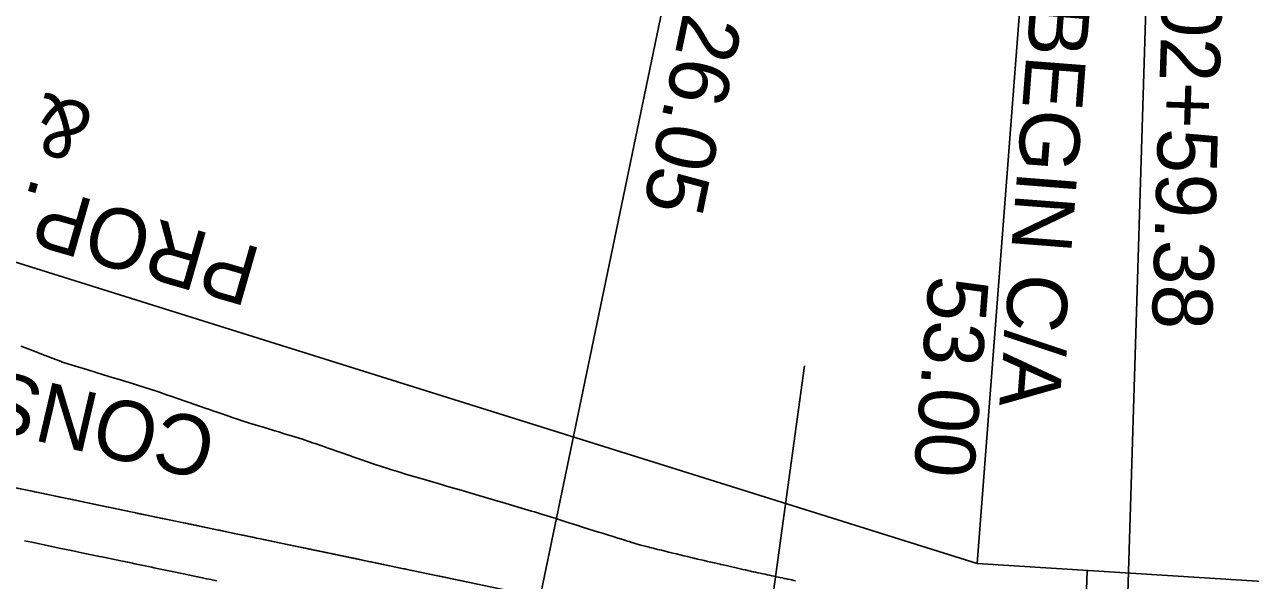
# Model space of a CAD drawing. Extents: x -70 to 701944, y -4 to 666871.
# Drawn here: x 668460.3 to 668583, y 656595.7 to 656651.3 of the extents above; entities that cross this region are included whole.
import ezdxf

# ---------------------------------------------------------------- set-up
doc = ezdxf.new("R2010")
doc.units = 0
for name, color, linetype in [('R_Detour', 7, 'Continuous'), ('R_Draft', 7, 'Continuous'), ('R_Drive', 7, 'Continuous'), ('R_Horz Alg Annot', 7, 'Continuous'), ('R_No Plot', 7, 'Continuous'), ('R_Proposed Const Limits', 7, 'Continuous'), ('R_Proposed Road', 7, 'Continuous'), ('R_ROW', 7, 'Continuous'), ('R_ROW Annot', 7, 'Continuous')]:
    doc.layers.add(name, color=color, linetype=linetype)

msp = doc.modelspace()

# ---------------------------------------------------------------- linework, layer by layer
at = {"layer": 'R_Detour'}
msp.add_line((668538.34, 656617.14), (668528.2, 656543.64), dxfattribs=at)
at = {"layer": 'R_Draft'}
msp.add_open_spline([(668503.19, 656560.73), (668456.49, 656569.75), (668425.89, 656581.27), (668346.17, 656570.41), (668185.6, 656628.5), (667984.84, 656548.03), (667888.17, 656554.09), (667835.43, 656560.72), (667768.5, 656569.64)], degree=2, dxfattribs=at)
at = {"layer": 'R_Drive'}
msp.add_line((668566.32, 656587.23), (668566.61, 656596.68), dxfattribs=at)
at = {"layer": 'R_Horz Alg Annot'}
for points in [[(668503.01, 656551.45), (668531.8, 656689.76)], [(668569.13, 656543.61), (668573.25, 656677.76)]]:
    msp.add_lwpolyline(points, dxfattribs=at)
at = {"layer": 'R_No Plot'}
msp.add_lwpolyline([(668436.65, 656609.22), (668458.17, 656605.22), (668489.79, 656598.64), (668511.87, 656594.04), (668534.61, 656590.11), (668528.67, 656547.02), (668503.01, 656551.45), (668472.62, 656557.78), (668442.23, 656564.11), (668430.54, 656566.15)], close=True, dxfattribs=at)
at = {"layer": 'R_Proposed Const Limits'}
msp.add_lwpolyline([(668537.44, 656595.67), (668537.26, 656595.71), (668537.08, 656595.75), (668536.89, 656595.79), (668536.7, 656595.83), (668536.64, 656595.84), (668536.51, 656595.87), (668536.32, 656595.91), (668536.13, 656595.95), (668536.11, 656595.95), (668535.9, 656596), (668535.71, 656596.04), (668535.51, 656596.08), (668535.5, 656596.08), (668535.44, 656596.1), (668535.29, 656596.13), (668535.07, 656596.18), (668534.85, 656596.22), (668534.62, 656596.27), (668534.49, 656596.3), (668534.39, 656596.32), (668534.16, 656596.37), (668533.91, 656596.43), (668533.67, 656596.48), (668533.42, 656596.53), (668533.29, 656596.56), (668533.19, 656596.58), (668533.05, 656596.61), (668532.94, 656596.64), (668532.67, 656596.7), (668532.43, 656596.75), (668532.17, 656596.81), (668531.91, 656596.87), (668531.65, 656596.93), (668531.37, 656596.99), (668531.08, 656597.05), (668530.81, 656597.12), (668530.5, 656597.19), (668530.21, 656597.25), (668529.97, 656597.31), (668529.96, 656597.31), (668529.91, 656597.32), (668529.61, 656597.39), (668529.33, 656597.45), (668529.29, 656597.46), (668528.97, 656597.54), (668528.65, 656597.61), (668528.31, 656597.69), (668528, 656597.76), (668527.65, 656597.84), (668527.3, 656597.93), (668526.97, 656598.01), (668526.94, 656598.01), (668526.9, 656598.02), (668526.63, 656598.09), (668526.62, 656598.09), (668526.27, 656598.17), (668525.9, 656598.26), (668525.54, 656598.35), (668525.16, 656598.44), (668524.77, 656598.53), (668524.4, 656598.62), (668524.02, 656598.72), (668523.84, 656598.76), (668523.63, 656598.81), (668523.31, 656598.89), (668523.21, 656598.92), (668522.88, 656599), (668522.8, 656599.02), (668522.39, 656599.12), (668521.95, 656599.24), (668521.5, 656599.37), (668521.1, 656599.49), (668521.07, 656599.5), (668520.8, 656599.59), (668520.62, 656599.64), (668520.16, 656599.78), (668520.03, 656599.82), (668519.68, 656599.93), (668519.19, 656600.08), (668518.72, 656600.23), (668518.53, 656600.28), (668518.22, 656600.38), (668517.78, 656600.52), (668517.72, 656600.54), (668517.2, 656600.7), (668516.76, 656600.84), (668516.68, 656600.86), (668516.14, 656601.03), (668516.02, 656601.07), (668515.56, 656601.22), (668514.99, 656601.4), (668514.77, 656601.47), (668514.37, 656601.6), (668513.76, 656601.8), (668513.51, 656601.88), (668513.5, 656601.88), (668512.04, 656602.33), (668511.33, 656602.55), (668511.33, 656602.55), (668511.04, 656602.64), (668509.71, 656603.03), (668509.61, 656603.06), (668507.84, 656603.58), (668507.66, 656603.63), (668507.24, 656603.76), (668504.87, 656604.45), (668503.99, 656604.71), (668503.14, 656604.96), (668502.52, 656605.14), (668502.03, 656605.28), (668500.31, 656605.79), (668500.21, 656605.82), (668500.08, 656605.85), (668498.43, 656606.34), (668497.85, 656606.51), (668496.91, 656606.8), (668496.65, 656606.88), (668495.38, 656607.3), (668493.76, 656607.86), (668493.06, 656608.1), (668493.01, 656608.12), (668490.69, 656608.92), (668490.55, 656608.97), (668490.52, 656608.98), (668489.39, 656609.38), (668489.11, 656609.47), (668488.13, 656609.81), (668487.79, 656609.92), (668487.24, 656610.09), (668486.3, 656610.37), (668485.74, 656610.54), (668485.74, 656610.54), (668485.36, 656610.66), (668484.42, 656610.94), (668483.38, 656611.26), (668482.82, 656611.43), (668482.09, 656611.65), (668481.82, 656611.74), (668481.82, 656611.74), (668480.97, 656612.03), (668480.94, 656612.04), (668479.59, 656612.51), (668479.26, 656612.63), (668478.82, 656612.78), (668478.47, 656612.9), (668476.7, 656613.51), (668476.5, 656613.58), (668474.85, 656614.15), (668474.63, 656614.23), (668474.16, 656614.39), (668474.08, 656614.42), (668473.83, 656614.51), (668473.63, 656614.57), (668471.61, 656615.22), (668471.4, 656615.29), (668471.23, 656615.34), (668469.67, 656615.81), (668469.07, 656616), (668468.64, 656616.13), (668467.59, 656616.45), (668466.54, 656616.77), (668464.75, 656617.32), (668464.03, 656617.56), (668463.97, 656617.58), (668461.84, 656618.39), (668461.56, 656618.5), (668460.4, 656618.94), (668459.94, 656619.11)], dxfattribs=at)
at = {"layer": 'R_Proposed Road'}
for points in [[(668505.49, 656595.37), (668503.08, 656595.87), (668502.18, 656596.06), (668501.32, 656596.24), (668500.69, 656596.37), (668500.2, 656596.47), (668498.45, 656596.84), (668498.35, 656596.86), (668498.21, 656596.88), (668496.54, 656597.23), (668495.94, 656597.36), (668494.99, 656597.56), (668494.72, 656597.61), (668493.41, 656597.88), (668491.76, 656598.23), (668491.03, 656598.38), (668490.99, 656598.39), (668488.6, 656598.89), (668488.45, 656598.92), (668488.42, 656598.92), (668487.26, 656599.17), (668486.97, 656599.22), (668485.97, 656599.43), (668485.62, 656599.51), (668485.06, 656599.62), (668484.1, 656599.82), (668483.53, 656599.94), (668483.53, 656599.94), (668483.15, 656600.02), (668482.19, 656600.22), (668481.13, 656600.44), (668480.55, 656600.56), (668479.81, 656600.72), (668479.54, 656600.77), (668479.54, 656600.77), (668478.66, 656600.96), (668478.63, 656600.96), (668477.25, 656601.25), (668476.91, 656601.32), (668476.45, 656601.42), (668476.09, 656601.49), (668474.28, 656601.87), (668474.07, 656601.91), (668472.38, 656602.26), (668472.14, 656602.31), (668471.66, 656602.41), (668471.59, 656602.43), (668471.32, 656602.48), (668471.13, 656602.52), (668469.06, 656602.95), (668468.84, 656603), (668468.67, 656603.04), (668467.08, 656603.37), (668466.47, 656603.49), (668466.03, 656603.59), (668464.96, 656603.81), (668463.89, 656604.03), (668462.06, 656604.41), (668461.32, 656604.57), (668461.26, 656604.58), (668459.05, 656605.04)], [(668479.54, 656595.67), (668478.79, 656595.82), (668478.52, 656595.88), (668478.52, 656595.88), (668477.64, 656596.06), (668477.62, 656596.07), (668476.23, 656596.35), (668475.89, 656596.43), (668475.43, 656596.52), (668475.07, 656596.6), (668473.26, 656596.97), (668473.05, 656597.02), (668471.36, 656597.37), (668471.13, 656597.42), (668470.64, 656597.52), (668470.57, 656597.53), (668470.3, 656597.59), (668470.11, 656597.63), (668468.04, 656598.06), (668467.83, 656598.1), (668467.65, 656598.14), (668466.06, 656598.47), (668465.45, 656598.6), (668465.01, 656598.69), (668463.94, 656598.91), (668462.87, 656599.14), (668461.04, 656599.52), (668460.3, 656599.67)]]:
    msp.add_lwpolyline(points, dxfattribs=at)
at = {"layer": 'R_ROW'}
msp.add_lwpolyline([(668689.96, 656588.92), (668555.6, 656597.41), (668421.31, 656639.44), (668346.59, 656628.22), (668257.86, 656660.09), (668183.45, 656677.29)], dxfattribs=at)
at = {"layer": 'R_ROW Annot'}
msp.add_lwpolyline([(668555.6, 656597.41), (668562.15, 656682.4)], dxfattribs=at)

# ---------------------------------------------------------------- texts
at = {"layer": 'R_Horz Alg Annot'}
for s, rotation, p in [('P.T. 403+26.05', 258.239, (668533.4, 656686.95)), ('P.C. 402+59.38', 268.239, (668574.81, 656676.83))]:
    msp.add_text(s, height=6, rotation=rotation, dxfattribs=at).set_placement(p)
at = {"layer": 'R_Proposed Const Limits'}
msp.add_text('CONST. LIMITS', height=6, rotation=166.8523, dxfattribs=at).set_placement((668479.82, 656611.54))
at = {"layer": 'R_ROW'}
for s, p in [('& C/A', (668467.42, 656643.02)), ('PROP. R/W ', (668484.21, 656628.81))]:
    msp.add_text(s, height=6, rotation=163.9163, dxfattribs=at).set_placement(p)
at = {"layer": 'R_ROW Annot'}
for s, p in [('+77.00 BEGIN C/A', (668563.01, 656680.56)), ('53.00', (668550.81, 656626.27))]:
    msp.add_text(s, height=6, rotation=265.5959, dxfattribs=at).set_placement(p)

doc.saveas('drawing.dxf')
